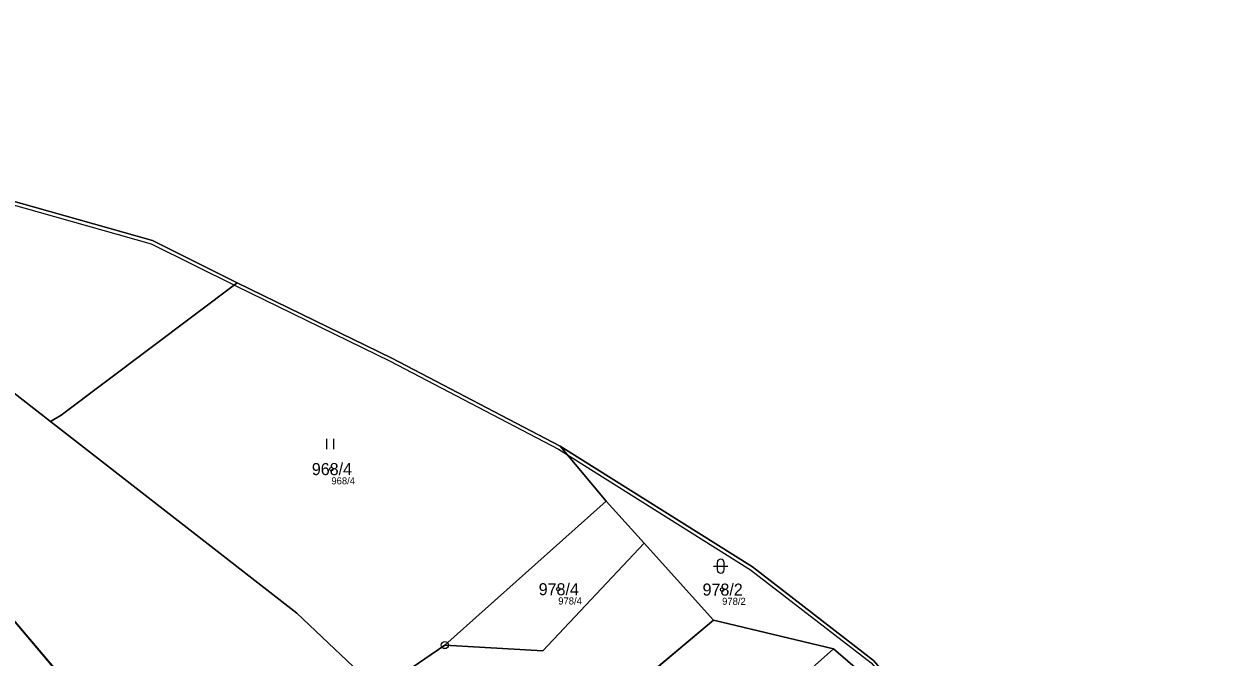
# Model space of a CAD drawing. Extents: x -653098 to -649479, y -997642 to -992666.
# Drawn here: x -651201.2 to -651032.7, y -993736.3 to -993646.7 of the extents above; entities that cross this region are included whole.
import ezdxf

# ---------------------------------------------------------------- set-up
doc = ezdxf.new("R2010")
doc.units = 0
for name, color, linetype in [('Definiční body', 7, 'Continuous'), ('Hranice parcel', 7, 'Continuous'), ('Parcelní čísla', 7, 'Continuous'), ('Polygon ku', 7, 'Continuous'), ('Polygon parcely', 7, 'Continuous'), ('Vnitřní kresba', 7, 'Continuous'), ('Značky bodu BP', 7, 'Continuous'), ('Značky kultur', 7, 'Continuous')]:
    doc.layers.add(name, color=color, linetype=linetype)

msp = doc.modelspace()

# ---------------------------------------------------------------- linework, layer by layer
at = {"layer": 'Definiční body'}
for centre in [(-651157.61, -993709.7), (-651125.48, -993726.71), (-651102.27, -993726.76)]:
    msp.add_circle(centre, 0.25, dxfattribs=at)
at = {"layer": 'Hranice parcel'}
for p, q in [((-651118.68, -993714.26), (-651125.21, -993706.47)), ((-651141.54, -993734.62), (-651118.68, -993714.26)), ((-651118.68, -993714.26), (-651113.33, -993720.2)), ((-651103.5, -993731.11), (-651113.33, -993720.2)), ((-651178.33, -993759.75), (-651210.57, -993721.73)), ((-651135.85, -993758.18), (-651103.5, -993731.11)), ((-651103.5, -993731.11), (-651086.49, -993735.13)), ((-651150.95, -993741.04), (-651141.54, -993734.62)), ((-651124.24, -993768.7), (-651086.49, -993735.13)), ((-651086.49, -993735.13), (-651069.93, -993749.42))]:
    msp.add_line(p, q, dxfattribs=at)
for points in [[(-651242.2, -993658.88), (-651232.78, -993663.29), (-651182.96, -993677.34), (-651170.94, -993683.32)], [(-651197.4, -993702.95), (-651195.9, -993702.06), (-651170.94, -993683.32)], [(-651170.94, -993683.32), (-651149.05, -993693.98), (-651125.21, -993706.47)], [(-651229.12, -993703.59), (-651211, -993692.38), (-651197.4, -993702.95)], [(-651197.4, -993702.95), (-651162.49, -993730.09), (-651150.95, -993741.04)], [(-651125.21, -993706.47), (-651097.95, -993723.54), (-651080.83, -993736.79), (-651069.93, -993749.42)], [(-651113.33, -993720.2), (-651127.67, -993735.42), (-651141.54, -993734.62)]]:
    msp.add_lwpolyline(points, dxfattribs=at)
at = {"layer": 'Polygon ku'}
msp.add_lwpolyline([(-651080.83, -993736.79), (-651097.95, -993723.54), (-651125.21, -993706.47), (-651149.05, -993693.98), (-651170.94, -993683.32), (-651182.96, -993677.34), (-651232.78, -993663.29)], dxfattribs=at)
at = {"layer": 'Polygon parcely'}
for points in [[(-651195.9, -993702.06), (-651170.94, -993683.32), (-651182.96, -993677.34), (-651232.78, -993663.29), (-651242.2, -993658.88), (-651242.6, -993659.38), (-651263.25, -993685.38), (-651263.46, -993685.64), (-651262.32, -993688.39), (-651262.02, -993688.56), (-651242.01, -993699.72), (-651232.94, -993703.02), (-651229.36, -993703.55), (-651229.12, -993703.59), (-651211, -993692.38), (-651197.4, -993702.95)], [(-651118.68, -993714.26), (-651125.21, -993706.47), (-651149.05, -993693.98), (-651170.94, -993683.32), (-651195.9, -993702.06), (-651197.4, -993702.95), (-651162.49, -993730.09), (-651150.95, -993741.04), (-651141.54, -993734.62)], [(-651103.5, -993731.11), (-651086.49, -993735.13), (-651069.93, -993749.42), (-651080.83, -993736.79), (-651097.95, -993723.54), (-651125.21, -993706.47), (-651118.68, -993714.26), (-651113.33, -993720.2)], [(-651118.68, -993714.26), (-651141.54, -993734.62), (-651127.67, -993735.42), (-651113.33, -993720.2)], [(-651113.33, -993720.2), (-651127.67, -993735.42), (-651141.54, -993734.62), (-651150.95, -993741.04), (-651147.75, -993744.08), (-651135.85, -993758.18), (-651103.5, -993731.11)], [(-651178.33, -993759.75), (-651210.57, -993721.73), (-651205.98, -993730.35), (-651214.86, -993735.11), (-651229.68, -993758.1), (-651226.93, -993761.41), (-651199.83, -993747.47), (-651186.38, -993765.25)], [(-651124.24, -993768.7), (-651086.49, -993735.13), (-651103.5, -993731.11), (-651135.85, -993758.18), (-651134.24, -993760.08), (-651126.72, -993770.69)], [(-651124.24, -993768.7), (-651101.21, -993796.64), (-651089.26, -993786.38), (-651066.64, -993778.38), (-651067.5, -993774.12), (-651069.38, -993755.04), (-651069.93, -993749.42), (-651086.49, -993735.13)]]:
    msp.add_lwpolyline(points, close=True, dxfattribs=at)
for points in [[(-651150.95, -993741.04), (-651162.49, -993730.09), (-651197.4, -993702.95), (-651211, -993692.38)], [(-651210.57, -993721.73), (-651178.33, -993759.75)]]:
    msp.add_lwpolyline(points, dxfattribs=at)
at = {"layer": 'Vnitřní kresba'}
for points in [[(-651351.23, -993674.55), (-651349.66, -993672.87), (-651342.95, -993665.68), (-651320.07, -993662.3), (-651310.35, -993659.22), (-651297.31, -993653.42), (-651287.75, -993648.94), (-651287.5, -993648.79), (-651286.89, -993648.44), (-651278.43, -993646.93), (-651276.74, -993646.65), (-651268.73, -993648.34), (-651257.48, -993650.47), (-651254.24, -993652.68), (-651250.81, -993655.4), (-651242.41, -993659.33), (-651232.95, -993663.76), (-651183.14, -993677.8), (-651171.16, -993683.76), (-651149.27, -993694.42), (-651125.45, -993706.9)], [(-651125.45, -993706.9), (-651098.23, -993723.95), (-651081.17, -993737.15), (-651070.41, -993749.62), (-651067.99, -993774.19), (-651067.13, -993778.45), (-651063.83, -993808.07), (-651065.01, -993843.24), (-651059.32, -993866.09), (-651040.12, -993900.56), (-651032.72, -993957.56)]]:
    msp.add_lwpolyline(points, dxfattribs=at)
at = {"layer": 'Značky bodu BP'}
for radius in [0.5, 0.0303]:
    msp.add_circle((-651141.54, -993734.62), radius, dxfattribs=at)
at = {"layer": 'Značky kultur'}
for p, q in [((-651158.25, -993706.9), (-651158.25, -993705.4)), ((-651157.25, -993706.9), (-651157.25, -993705.4)), ((-651102.97, -993722.95), (-651102.97, -993723.95)), ((-651101.97, -993723.95), (-651101.97, -993722.95)), ((-651103.47, -993723.45), (-651101.47, -993723.45))]:
    msp.add_line(p, q, dxfattribs=at)
for centre, start, end in [((-651102.47, -993722.95), 0, 180), ((-651102.47, -993723.95), 180, 359.9879)]:
    msp.add_arc(centre, 0.5, start, end, dxfattribs=at)

# ---------------------------------------------------------------- texts
at = {"layer": 'Definiční body'}
for s, p in [('968/4', (-651157.61, -993711.86)), ('978/4', (-651125.48, -993728.87)), ('978/2', (-651102.27, -993728.92))]:
    msp.add_text(s, height=1, dxfattribs=at).set_placement(p)
at = {"layer": 'Parcelní čísla'}
for s, p in [('968/4', (-651160.38, -993710.55)), ('978/4', (-651128.25, -993727.56)), ('978/2', (-651105.04, -993727.61))]:
    msp.add_text(s, height=1.7, dxfattribs=at).set_placement(p)

doc.saveas('drawing.dxf')
